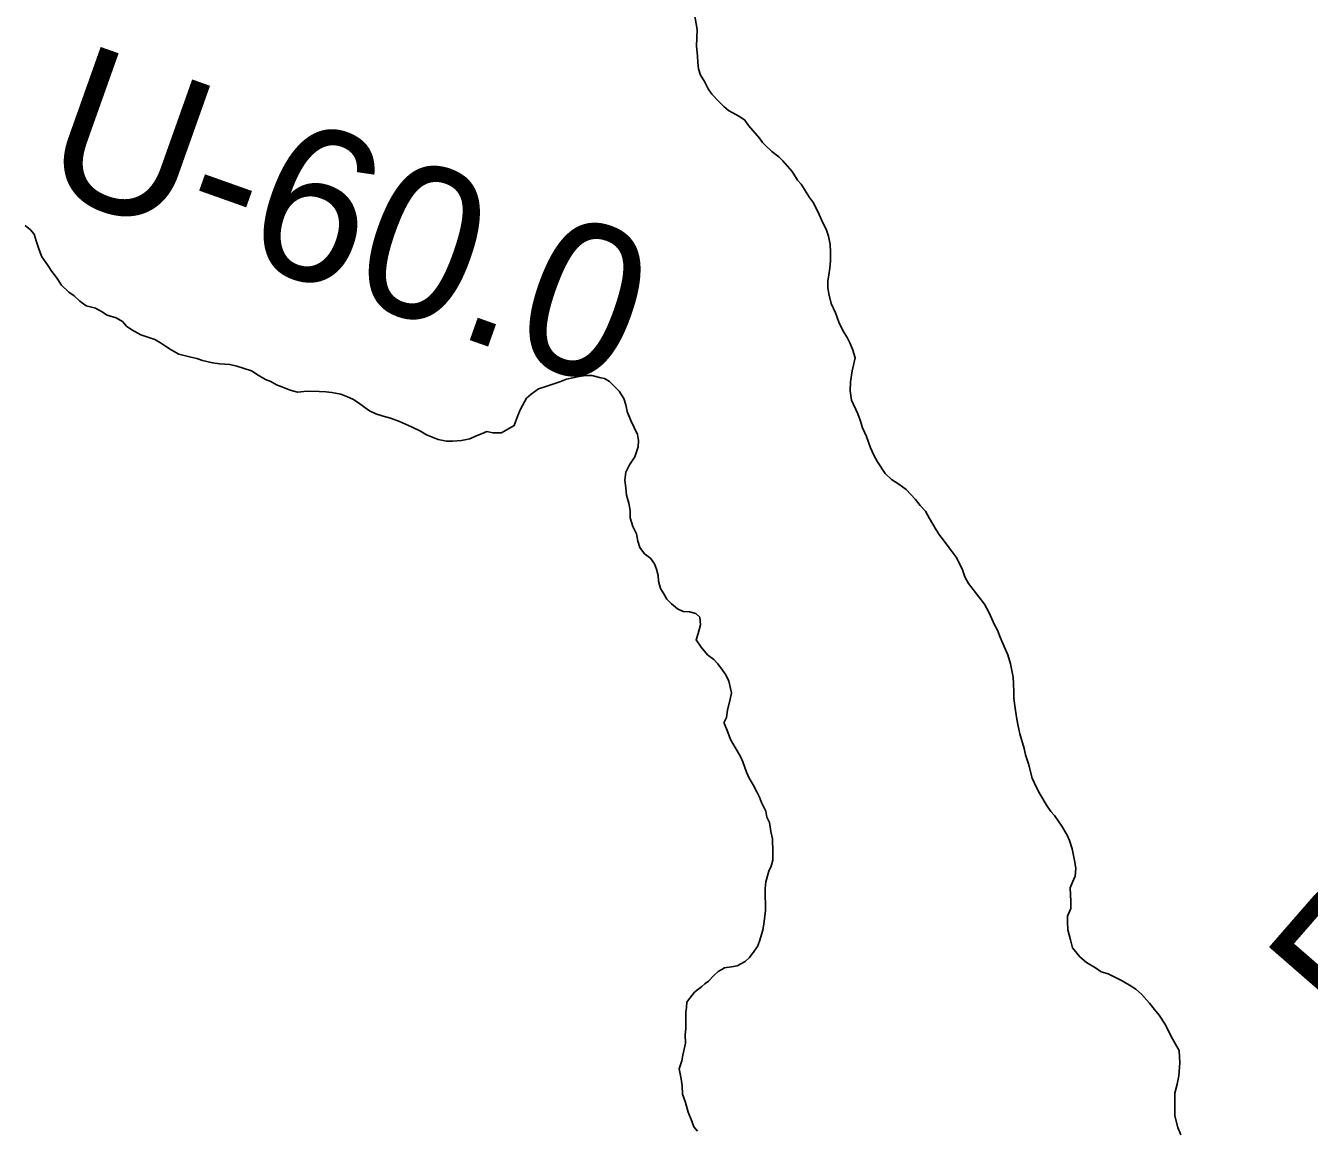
# Model space of a CAD drawing. Extents: x 3180038 to 3217926, y 922069 to 947485.
# Drawn here: x 3193903 to 3194600, y 943243 to 943842 of the extents above; entities that cross this region are included whole.
import ezdxf

# ---------------------------------------------------------------- set-up
doc = ezdxf.new("R2010")
doc.units = 0
for name, color, linetype in [('V-RIVR-RANG-IDEN', 7, 'Continuous'), ('V-SITE-VEGE', 7, 'Continuous'), ('V-TOPO-SHOR', 7, 'Continuous')]:
    doc.layers.add(name, color=color, linetype=linetype)

msp = doc.modelspace()

# ---------------------------------------------------------------- linework, layer by layer
at = {"layer": 'V-SITE-VEGE'}
for points in [[(3194265.52, 943848.85), (3194267.17, 943839.7), (3194266.81, 943830.56), (3194267.34, 943825.42), (3194267.6, 943821.7), (3194267.86, 943818.27), (3194268.97, 943814.83), (3194270.95, 943811.67), (3194273.2, 943807.37), (3194275.18, 943804.5), (3194278.86, 943800.76), (3194281.7, 943797.88), (3194284.25, 943795.57), (3194290.22, 943792.38), (3194293.07, 943790.36), (3194295.04, 943787.49), (3194300.99, 943780.59), (3194302.68, 943778.29), (3194303.82, 943777.14), (3194307.79, 943773.4), (3194311.48, 943770.51), (3194313.75, 943768.21), (3194318.85, 943762.46), (3194321.67, 943757.86), (3194323.65, 943755.56), (3194326.47, 943751.25), (3194328.16, 943748.38), (3194330.43, 943745.51), (3194333.52, 943739.2), (3194335.49, 943734.62), (3194337.17, 943731.18), (3194338.57, 943727.45), (3194339.4, 943722.87), (3194339.65, 943718.59), (3194339.61, 943714.02), (3194339.29, 943710.02), (3194338.69, 943706.31), (3194338.1, 943702.89), (3194338.07, 943699.46), (3194338.61, 943696.03), (3194340, 943690.87), (3194342.25, 943685.71), (3194344.21, 943680.56), (3194346.46, 943675.68), (3194348.72, 943672.24), (3194350.12, 943669.37), (3194351.52, 943665.93), (3194352.92, 943661.35), (3194352.03, 943657.36), (3194351.43, 943654.22), (3194350.53, 943648.23), (3194350.21, 943643.37), (3194351.02, 943638.23), (3194354.39, 943630.77), (3194355.8, 943627.33), (3194356.91, 943623.32)], [(3194131.17, 943615.93), (3194126.61, 943616.82), (3194120.34, 943619.44), (3194116.93, 943621.47), (3194112.09, 943623.79), (3194105.54, 943626.7), (3194100.7, 943628.45), (3194096.71, 943629.62), (3194092.72, 943630.8), (3194089.31, 943632.54), (3194086.75, 943634.27), (3194083.34, 943636.87), (3194080.21, 943638.89), (3194077.37, 943640.06), (3194073.66, 943641.52), (3194068.82, 943642.41), (3194065.67, 943642.72), (3194061.96, 943643.03), (3194055.39, 943643.08), (3194050.25, 943642.55), (3194046.26, 943643.73), (3194041.7, 943645.48), (3194038.85, 943646.64), (3194035.72, 943648.38), (3194032.87, 943649.55), (3194028.89, 943651.86), (3194025.2, 943654.17), (3194020.64, 943655.64), (3194017.22, 943656.81), (3194013.51, 943657.69), (3194008.09, 943658.02), (3194004.09, 943658.62), (3193998.68, 943659.81), (3193995.54, 943660.97), (3193991.55, 943661.86), (3193985.85, 943663.33), (3193981.58, 943665.65), (3193978.45, 943667.68), (3193975.9, 943669.41), (3193972.77, 943671.15), (3193968.49, 943672.61), (3193965.07, 943673.78), (3193960.24, 943676.39), (3193957.4, 943678.41), (3193955.13, 943681), (3193951.72, 943683.02), (3193946.87, 943684.49), (3193943.75, 943686.52), (3193940.62, 943688.25), (3193935.49, 943689.43), (3193932.07, 943692.03), (3193928.96, 943694.91), (3193926.12, 943696.93), (3193922.15, 943700.68), (3193919.32, 943704.99), (3193916.78, 943708.15), (3193914.52, 943711.88), (3193911.41, 943716.19), (3193910.01, 943719.91), (3193908.33, 943724.78), (3193907.22, 943728.5), (3193905.24, 943730.8), (3193902.4, 943733.11)], [(3194304.09, 943368.92), (3194304.12, 943372.92), (3194304.43, 943376.63), (3194306.19, 943382.33), (3194307.36, 943385.17), (3194308.24, 943388.31), (3194308.27, 943392.88), (3194308.04, 943400.02), (3194307.22, 943404.03), (3194306.4, 943408.89), (3194304.99, 943411.76), (3194304.44, 943414.91), (3194302.2, 943419.78), (3194301.07, 943422.65), (3194299.67, 943425.51), (3194297.7, 943429.24), (3194295.44, 943432.98), (3194294.04, 943436.13), (3194292.08, 943441.86), (3194290.68, 943444.72), (3194287.86, 943449.6), (3194285.32, 943453.91), (3194283.92, 943457.92), (3194281.96, 943462.79), (3194281.96, 943463.36), (3194283.13, 943465.92), (3194283.73, 943469.92), (3194285.2, 943475.9), (3194285.8, 943479.33), (3194284.42, 943485.62), (3194282.74, 943489.06), (3194281.04, 943491.65), (3194278.5, 943495.1), (3194276.23, 943497.4), (3194272.82, 943500), (3194269.43, 943504.02), (3194266.6, 943508.04), (3194267.77, 943511.46), (3194268.95, 943516.31), (3194268.69, 943520.31), (3194266.42, 943522.33), (3194263, 943523.21), (3194259.58, 943523.52), (3194256.45, 943524.98), (3194253.32, 943527.57), (3194250.77, 943530.16), (3194249.08, 943533.03), (3194247.39, 943535.9), (3194246.28, 943539.91), (3194246.02, 943543.05), (3194245.19, 943546.49), (3194244.06, 943549.35), (3194241.8, 943552.51), (3194238.68, 943554.82), (3194236.14, 943558.27), (3194235.02, 943561.71), (3194234.2, 943565.71), (3194232.23, 943569.73), (3194230.83, 943574.31), (3194230.86, 943578.31), (3194230.04, 943582.31), (3194228.93, 943586.61), (3194228.39, 943590.61), (3194227.85, 943594.9), (3194228.45, 943599.18), (3194230.48, 943603.16), (3194233.37, 943607.43), (3194235.13, 943612.84), (3194235.44, 943616.27), (3194234.9, 943619.7), (3194231.24, 943627.15), (3194229.28, 943632.03), (3194228.45, 943635.75), (3194227.33, 943639.18), (3194224.79, 943643.2), (3194222.53, 943645.5), (3194219.69, 943648.38), (3194216.85, 943650.12), (3194214.85, 943650.42), (3194210.01, 943651.6), (3194206.58, 943651.63), (3194203.14, 943651.08), (3194196.28, 943649.71), (3194192.56, 943648.31), (3194188.83, 943646.91), (3194184.54, 943645.51), (3194181.1, 943644.4), (3194177.08, 943641.57), (3194174.49, 943639.31), (3194171.3, 943633.33), (3194169.85, 943629.91), (3194167.8, 943624.5), (3194160.92, 943620.56), (3194156.34, 943620.59), (3194152.92, 943621.19), (3194150.06, 943620.07), (3194146.91, 943618.67), (3194143.75, 943617.26), (3194139.17, 943616.44), (3194134.31, 943615.91), (3194131.17, 943615.93)], [(3194356.91, 943623.32), (3194359.15, 943618.45), (3194361.39, 943612.44), (3194363.08, 943608.42), (3194365.05, 943604.69), (3194369.28, 943598.38), (3194372.69, 943595.21), (3194376.66, 943592.6), (3194380.64, 943589.72), (3194385.74, 943584.25), (3194388.29, 943581.09), (3194391.12, 943577.92), (3194393.38, 943573.91), (3194397.04, 943567.88), (3194399.02, 943564.72), (3194401, 943562.14), (3194404.11, 943558.11), (3194407.78, 943552.94), (3194411.16, 943546.63), (3194412.56, 943542.34), (3194414.53, 943538.61), (3194420.18, 943531.42), (3194423.3, 943527.4), (3194425.83, 943522.81), (3194428.64, 943516.22), (3194430.33, 943513.34), (3194431.45, 943510.48), (3194432.57, 943507.33), (3194435.94, 943499.88), (3194437.33, 943495.01), (3194438.7, 943487.86), (3194438.96, 943484.43), (3194439.21, 943479.57), (3194439.18, 943476.43), (3194439.72, 943472.14), (3194440.53, 943466.13), (3194441.36, 943462.13), (3194442.46, 943456.98), (3194444.68, 943448.96), (3194445.52, 943445.53), (3194447.19, 943440.66), (3194449.13, 943432.93), (3194451.38, 943427.77), (3194453.35, 943424.32), (3194457.3, 943417.72), (3194459.27, 943414.85), (3194461.26, 943412.55), (3194465.21, 943406.81), (3194468.03, 943401.93), (3194469.44, 943399.06), (3194470.83, 943394.48), (3194472.2, 943387.33), (3194472.75, 943383.9), (3194472.43, 943379.61), (3194470.98, 943376.48), (3194469.81, 943373.35), (3194470.04, 943365.92), (3194470.01, 943362.2), (3194468.26, 943357.93), (3194468.24, 943354.79), (3194468.49, 943350.5), (3194469.88, 943345.07), (3194470.99, 943340.77), (3194474.95, 943335.89), (3194478.64, 943332.72), (3194483.47, 943329.82), (3194486.6, 943327.8), (3194490.3, 943326.62), (3194497.99, 943322.85), (3194502.82, 943319.96), (3194505.38, 943318.22), (3194508.5, 943315.63), (3194512.75, 943310.74), (3194515.57, 943307.29), (3194518.12, 943304.13), (3194521.51, 943298.96), (3194524.32, 943292.94), (3194526.86, 943288.35), (3194528.83, 943284.9), (3194529.35, 943278.33), (3194528.72, 943271.19), (3194527.83, 943266.63), (3194526.65, 943261.78), (3194526.62, 943257.79), (3194526.58, 943252.93), (3194526.56, 943249.5), (3194528.22, 943243.2), (3194529.9, 943239.19)], [(3194267.39, 943241.22), (3194265.41, 943243.52), (3194264.29, 943246.67), (3194262.33, 943251.54), (3194260.94, 943256.7), (3194259.26, 943261.28), (3194259.01, 943265.85), (3194258.47, 943269.57), (3194257.37, 943275.01), (3194258.83, 943279.28), (3194259.42, 943282.42), (3194260.91, 943288.98), (3194260.65, 943293.55), (3194260.97, 943296.98), (3194261.03, 943305.83), (3194261.34, 943308.4), (3194261.65, 943311.26), (3194261.94, 943311.82), (3194265.69, 943316.65), (3194269.71, 943319.76), (3194271.44, 943321.18), (3194273.45, 943322.59), (3194276.33, 943325.71), (3194278.63, 943327.98), (3194281.79, 943329.67), (3194281.79, 943329.95), (3194285.79, 943330.49), (3194288.94, 943331.04), (3194293.24, 943333.29), (3194295.55, 943335.56), (3194298.14, 943338.97), (3194299.88, 943341.53), (3194301.04, 943344.37), (3194302.8, 943350.36), (3194303.4, 943353.78), (3194304.31, 943360.92), (3194304.34, 943364.34), (3194304.09, 943368.92)]]:
    msp.add_lwpolyline(points, dxfattribs=at)
at = {"layer": 'V-TOPO-SHOR'}
for points in [[(3194293.07, 943790.36), (3194290.22, 943792.38), (3194284.25, 943795.57), (3194281.7, 943797.88), (3194278.86, 943800.76), (3194275.18, 943804.5), (3194273.2, 943807.37), (3194270.95, 943811.67), (3194268.97, 943814.83), (3194267.86, 943818.27), (3194267.6, 943821.7), (3194267.34, 943825.42), (3194266.81, 943830.56), (3194267.17, 943839.7), (3194265.52, 943848.85), (3194264.41, 943852.29), (3194263.03, 943858.02), (3194261.93, 943864.02), (3194261.67, 943867.45), (3194261.98, 943871.45), (3194262.87, 943875.15), (3194264.04, 943878.86), (3194265.5, 943883.13), (3194265.24, 943886.28)], [(3194468.24, 943354.79), (3194468.26, 943357.93), (3194470.01, 943362.2), (3194470.04, 943365.92), (3194469.81, 943373.35), (3194470.98, 943376.48), (3194472.43, 943379.61), (3194472.75, 943383.89), (3194472.2, 943387.33), (3194470.83, 943394.48), (3194469.44, 943399.06), (3194468.03, 943401.93), (3194465.21, 943406.81), (3194461.26, 943412.55), (3194459.27, 943414.85), (3194457.3, 943417.72), (3194453.35, 943424.32), (3194451.38, 943427.77), (3194449.13, 943432.93), (3194447.19, 943440.66), (3194445.52, 943445.53), (3194444.68, 943448.96), (3194442.46, 943456.98), (3194441.36, 943462.13), (3194440.53, 943466.13), (3194439.72, 943472.14), (3194439.18, 943476.43), (3194439.21, 943479.57), (3194438.96, 943484.43), (3194438.7, 943487.86), (3194437.33, 943495.01), (3194435.94, 943499.88), (3194432.57, 943507.33), (3194431.45, 943510.48), (3194430.33, 943513.34), (3194428.64, 943516.22), (3194425.83, 943522.81), (3194423.3, 943527.4), (3194420.18, 943531.42), (3194414.53, 943538.61), (3194412.56, 943542.34), (3194411.16, 943546.63), (3194407.78, 943552.94), (3194404.11, 943558.11), (3194401, 943562.14), (3194399.02, 943564.72), (3194397.04, 943567.88), (3194393.38, 943573.91), (3194391.12, 943577.92), (3194388.29, 943581.09), (3194385.74, 943584.25), (3194380.64, 943589.72), (3194376.66, 943592.6), (3194372.69, 943595.21), (3194369.28, 943598.38), (3194365.05, 943604.69), (3194363.08, 943608.42), (3194361.39, 943612.44), (3194359.15, 943618.45), (3194356.91, 943623.32), (3194355.8, 943627.33), (3194354.39, 943630.77), (3194351.02, 943638.23), (3194350.21, 943643.37), (3194350.53, 943648.23), (3194351.43, 943654.22), (3194352.03, 943657.36), (3194352.92, 943661.35), (3194351.52, 943665.93), (3194350.12, 943669.37), (3194348.72, 943672.24), (3194346.46, 943675.68), (3194344.21, 943680.56), (3194342.25, 943685.71), (3194340, 943690.87), (3194338.61, 943696.03), (3194338.07, 943699.46), (3194338.1, 943702.89), (3194338.69, 943706.31), (3194339.29, 943710.02), (3194339.61, 943714.02), (3194339.65, 943718.59), (3194339.4, 943722.87), (3194338.57, 943727.45), (3194337.17, 943731.18), (3194335.49, 943734.62), (3194333.52, 943739.2), (3194330.43, 943745.51), (3194328.16, 943748.38), (3194326.47, 943751.25), (3194323.65, 943755.56), (3194321.67, 943757.86), (3194318.85, 943762.46), (3194313.75, 943768.21), (3194311.48, 943770.51), (3194307.79, 943773.4), (3194303.82, 943777.14), (3194302.69, 943778.29), (3194300.99, 943780.59), (3194295.04, 943787.49), (3194293.07, 943790.36)], [(3193902.4, 943733.11), (3193905.24, 943730.8), (3193907.22, 943728.5), (3193908.33, 943724.78)], [(3193908.33, 943724.78), (3193910.01, 943719.91), (3193911.41, 943716.19), (3193914.52, 943711.88), (3193916.78, 943708.15), (3193919.32, 943704.99), (3193922.15, 943700.68), (3193926.12, 943696.93), (3193928.96, 943694.91), (3193932.08, 943692.03), (3193935.49, 943689.43), (3193940.62, 943688.25), (3193943.75, 943686.51), (3193946.87, 943684.49), (3193951.72, 943683.02), (3193955.13, 943681), (3193957.4, 943678.41), (3193960.24, 943676.39), (3193965.07, 943673.78), (3193968.49, 943672.61), (3193972.77, 943671.15), (3193975.9, 943669.41), (3193978.45, 943667.68), (3193981.58, 943665.65), (3193985.85, 943663.33), (3193991.55, 943661.86), (3193995.54, 943660.97), (3193998.68, 943659.81), (3194004.09, 943658.62), (3194008.09, 943658.02), (3194013.51, 943657.69), (3194017.22, 943656.81), (3194020.64, 943655.64), (3194025.2, 943654.17), (3194028.89, 943651.86), (3194032.87, 943649.55), (3194035.72, 943648.38), (3194038.85, 943646.64), (3194041.7, 943645.48), (3194046.26, 943643.73), (3194050.25, 943642.55), (3194055.39, 943643.08), (3194061.96, 943643.03), (3194065.67, 943642.72), (3194068.82, 943642.41), (3194073.66, 943641.51), (3194077.37, 943640.06), (3194080.21, 943638.89), (3194083.34, 943636.87), (3194086.75, 943634.27), (3194089.31, 943632.54), (3194092.72, 943630.8), (3194096.71, 943629.62), (3194100.7, 943628.45), (3194105.54, 943626.7), (3194112.09, 943623.79), (3194116.93, 943621.47), (3194120.34, 943619.44), (3194126.61, 943616.82), (3194131.17, 943615.93), (3194134.31, 943615.91), (3194139.17, 943616.44), (3194143.75, 943617.26), (3194146.9, 943618.67), (3194150.06, 943620.07), (3194152.92, 943621.19), (3194156.34, 943620.59), (3194160.92, 943620.56), (3194167.8, 943624.5), (3194169.85, 943629.91), (3194171.3, 943633.33), (3194174.49, 943639.31), (3194177.08, 943641.57), (3194181.1, 943644.4), (3194184.54, 943645.51), (3194188.83, 943646.91), (3194192.56, 943648.31), (3194196.28, 943649.71), (3194203.15, 943651.08), (3194206.58, 943651.63), (3194210.01, 943651.6), (3194214.85, 943650.42), (3194216.85, 943650.12), (3194219.69, 943648.38), (3194222.53, 943645.5), (3194224.8, 943643.2), (3194227.33, 943639.18), (3194228.45, 943635.75), (3194229.28, 943632.03), (3194231.24, 943627.15), (3194234.9, 943619.7), (3194235.44, 943616.27), (3194235.13, 943612.84), (3194233.37, 943607.43), (3194230.48, 943603.16), (3194228.45, 943599.18), (3194227.85, 943594.9), (3194228.39, 943590.61), (3194228.93, 943586.61), (3194230.04, 943582.31), (3194230.86, 943578.31)], [(3194230.86, 943578.31), (3194230.83, 943574.31), (3194232.23, 943569.73), (3194234.2, 943565.71), (3194235.02, 943561.71), (3194236.14, 943558.27), (3194238.68, 943554.82), (3194241.8, 943552.51), (3194244.06, 943549.35), (3194245.19, 943546.49), (3194246.02, 943543.05), (3194246.28, 943539.91), (3194247.39, 943535.9), (3194249.08, 943533.03), (3194250.77, 943530.16), (3194253.32, 943527.57), (3194256.45, 943524.98), (3194259.58, 943523.52), (3194263, 943523.21), (3194266.42, 943522.33), (3194268.69, 943520.31), (3194268.95, 943516.31), (3194267.77, 943511.46), (3194266.6, 943508.04), (3194269.43, 943504.02), (3194272.82, 943500), (3194276.23, 943497.4), (3194278.5, 943495.1), (3194281.04, 943491.65), (3194282.74, 943489.06), (3194284.42, 943485.62), (3194285.8, 943479.33), (3194285.2, 943475.9), (3194283.73, 943469.92), (3194283.13, 943465.92), (3194281.96, 943463.36), (3194281.96, 943462.79), (3194283.92, 943457.92), (3194285.32, 943453.91), (3194287.86, 943449.6), (3194290.68, 943444.72), (3194292.08, 943441.86), (3194294.04, 943436.13), (3194295.44, 943432.98), (3194297.7, 943429.24), (3194299.67, 943425.51), (3194301.07, 943422.65), (3194302.2, 943419.78), (3194304.44, 943414.91), (3194304.99, 943411.76), (3194306.4, 943408.89), (3194307.22, 943404.03), (3194308.04, 943400.02), (3194308.27, 943392.88), (3194308.24, 943388.31), (3194307.36, 943385.17), (3194306.19, 943382.33), (3194304.43, 943376.63), (3194304.12, 943372.92), (3194304.09, 943368.92), (3194304.34, 943364.34), (3194304.31, 943360.92), (3194303.4, 943353.78), (3194302.8, 943350.36), (3194301.04, 943344.37), (3194299.88, 943341.53), (3194298.14, 943338.97), (3194295.55, 943335.56), (3194293.24, 943333.29), (3194288.94, 943331.04), (3194285.79, 943330.49), (3194281.79, 943329.95), (3194281.79, 943329.67), (3194278.63, 943327.98), (3194276.33, 943325.71), (3194273.45, 943322.59), (3194271.44, 943321.18), (3194269.71, 943319.76), (3194265.69, 943316.65), (3194261.94, 943311.82), (3194261.65, 943311.26), (3194261.34, 943308.4), (3194261.03, 943305.83), (3194260.97, 943296.98), (3194260.65, 943293.55), (3194260.91, 943288.98), (3194259.42, 943282.42), (3194258.83, 943279.28), (3194257.37, 943275.01), (3194258.47, 943269.57), (3194259.01, 943265.85), (3194259.26, 943261.28), (3194260.94, 943256.7), (3194262.33, 943251.54), (3194264.29, 943246.67), (3194265.41, 943243.52), (3194267.39, 943241.22)], [(3194529.9, 943239.19), (3194528.22, 943243.2), (3194526.56, 943249.5), (3194526.58, 943252.93), (3194526.62, 943257.78), (3194526.65, 943261.78), (3194527.83, 943266.63), (3194528.72, 943271.19), (3194529.35, 943278.33), (3194528.83, 943284.9), (3194526.86, 943288.35), (3194524.32, 943292.94), (3194521.51, 943298.96), (3194518.12, 943304.13), (3194515.58, 943307.29), (3194512.75, 943310.74), (3194508.5, 943315.63), (3194505.38, 943318.22), (3194502.82, 943319.96), (3194497.99, 943322.85), (3194490.3, 943326.62), (3194486.6, 943327.8), (3194483.47, 943329.82), (3194478.64, 943332.72), (3194474.95, 943335.89), (3194470.99, 943340.77), (3194469.88, 943345.07), (3194468.49, 943350.5), (3194468.24, 943354.79)]]:
    msp.add_lwpolyline(points, dxfattribs=at)

# ---------------------------------------------------------------- texts
at = {"layer": 'V-RIVR-RANG-IDEN'}
for s, rotation, p in [('U-60.0', 340.44681, (3193907.49, 943754.82)), ('R-313.45', 48.96812, (3194634.34, 943279.81))]:
    msp.add_text(s, height=83, rotation=rotation, dxfattribs=at).set_placement(p)

doc.saveas('drawing.dxf')
